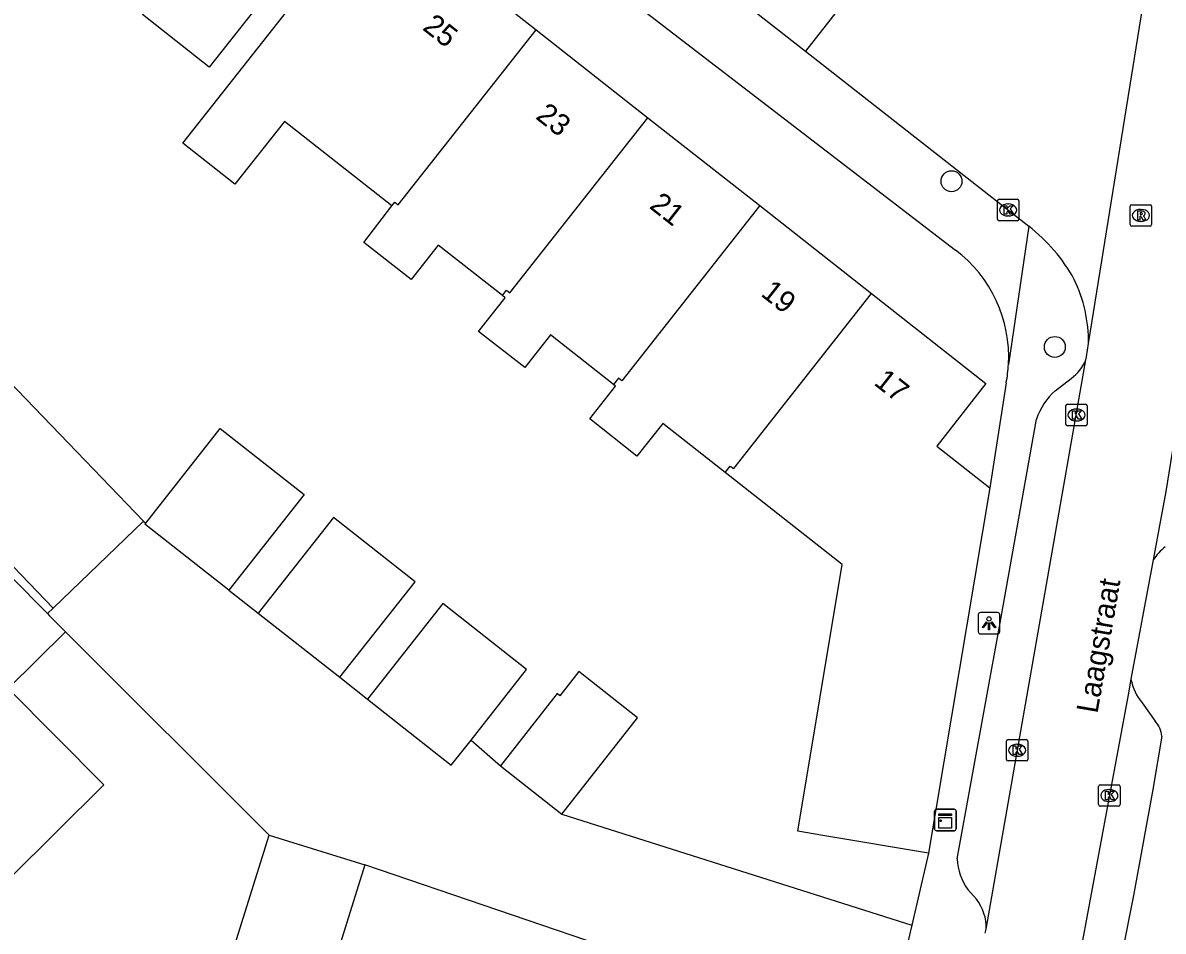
# Model space of a CAD drawing. Extents: x 159222 to 160346, y 381249 to 382166.
# Drawn here: x 160169.1 to 160222.3, y 381838.7 to 381881.1 of the extents above; entities that cross this region are included whole.
import ezdxf

# ---------------------------------------------------------------- set-up
doc = ezdxf.new("R2010")
doc.units = 0
for name, color, linetype in [('IMGEO_Boom', 7, 'Continuous'), ('IMGEO_Kast', 7, 'Continuous'), ('IMGEO_Kolk', 7, 'Continuous'), ('IMGEO_Lichtpunt', 7, 'Continuous'), ('IMGEO_Openbare_ruimte_label', 7, 'Continuous'), ('IMGEO_Pand', 7, 'Continuous'), ('IMGEO_Pand_nummerreeks', 7, 'Continuous'), ('IMGEO_Rijbaan_lokaal_gesloten', 7, 'Continuous'), ('IMGEO_Rijbaan_lokaal_open', 7, 'Continuous'), ('IMGEO_Rioolput', 7, 'Continuous'), ('IMGEO_Voetpad_open', 7, 'Continuous')]:
    doc.layers.add(name, color=color, linetype=linetype)

msp = doc.modelspace()

# ---------------------------------------------------------------- linework, layer by layer
at = {"layer": 'IMGEO_Boom'}
for centre in [(160212.447, 381873.734), (160217.268, 381865.998)]:
    msp.add_circle(centre, 0.489, dxfattribs=at)
at = {"layer": 'IMGEO_Kast'}
for p, q in [((160211.66, 381843.49), (160211.66, 381844.331)), ((160211.66, 381844.331), (160211.66, 381843.49)), ((160211.735, 381844.415), (160212.576, 381844.415)), ((160212.576, 381844.415), (160211.735, 381844.415)), ((160212.66, 381844.34), (160212.66, 381843.499)), ((160212.66, 381843.499), (160212.66, 381844.34)), ((160212.585, 381843.415), (160211.744, 381843.415)), ((160211.744, 381843.415), (160212.585, 381843.415))]:
    msp.add_line(p, q, dxfattribs=at)
for points in [[(160211.855, 381844.205), (160212.455, 381844.205), (160212.455, 381844.12), (160211.855, 381844.12), (160211.855, 381844.205)], [(160211.855, 381844.03), (160212.455, 381844.03), (160212.455, 381843.541), (160211.855, 381843.541), (160211.855, 381844.03)]]:
    msp.add_lwpolyline(points, dxfattribs=at)
msp.add_circle((160211.939, 381843.879), 0.0377, dxfattribs=at)
for centre, start, end in [((160211.738, 381844.337), 92.4484, 184.2845), ((160211.738, 381844.337), 92.4484, 184.2845), ((160212.582, 381844.337), 2.4484, 94.2845), ((160212.582, 381844.337), 2.4484, 94.2845), ((160211.738, 381843.493), 182.4484, 274.2845), ((160211.738, 381843.493), 182.4484, 274.2845), ((160212.582, 381843.493), 272.4484, 4.2845), ((160212.582, 381843.493), 272.4484, 4.2845)]:
    msp.add_arc(centre, 0.0779, start, end, dxfattribs=at)
at = {"layer": 'IMGEO_Kolk'}
for p, q in [((160214.589, 381871.967), (160214.589, 381872.819)), ((160214.664, 381872.893), (160215.516, 381872.893)), ((160215.077, 381872.673), (160215.102, 381872.673)), ((160215.59, 381872.819), (160215.59, 381871.967)), ((160215.516, 381871.893), (160214.664, 381871.893)), ((160215.1, 381872.113), (160215.075, 381872.113)), ((160217.778, 381862.396), (160217.778, 381863.248)), ((160217.853, 381863.322), (160218.705, 381863.322)), ((160218.266, 381863.102), (160218.291, 381863.102)), ((160218.779, 381863.248), (160218.779, 381862.396)), ((160218.705, 381862.322), (160217.853, 381862.322)), ((160218.289, 381862.542), (160218.264, 381862.542)), ((160215.01, 381846.745), (160215.01, 381847.597)), ((160215.085, 381847.671), (160215.937, 381847.671)), ((160215.498, 381847.451), (160215.523, 381847.451)), ((160216.011, 381847.597), (160216.011, 381846.745)), ((160215.521, 381846.891), (160215.496, 381846.891)), ((160215.937, 381846.671), (160215.085, 381846.671)), ((160219.311, 381844.632), (160219.311, 381845.484)), ((160219.386, 381845.558), (160220.238, 381845.558)), ((160219.799, 381845.338), (160219.824, 381845.338)), ((160220.312, 381845.484), (160220.312, 381844.632)), ((160219.822, 381844.778), (160219.797, 381844.778)), ((160220.238, 381844.558), (160219.386, 381844.558))]:
    msp.add_line(p, q, dxfattribs=at)
for points in [[(160214.589, 381871.967), (160214.589, 381872.819)], [(160214.664, 381872.893), (160215.516, 381872.893)], [(160214.91, 381872.593), (160215.033, 381872.593), (160215.033, 381872.442), (160215.163, 381872.593), (160215.327, 381872.593), (160215.181, 381872.442), (160215.334, 381872.193), (160215.182, 381872.193), (160215.097, 381872.357), (160215.033, 381872.29), (160215.033, 381872.193), (160214.91, 381872.193), (160214.91, 381872.593)], [(160215.59, 381872.819), (160215.59, 381871.967)], [(160215.516, 381871.893), (160214.664, 381871.893)], [(160217.778, 381862.396), (160217.778, 381863.248)], [(160217.853, 381863.322), (160218.705, 381863.322)], [(160218.099, 381863.022), (160218.222, 381863.022), (160218.222, 381862.871), (160218.352, 381863.022), (160218.516, 381863.022), (160218.37, 381862.871), (160218.523, 381862.622), (160218.371, 381862.622), (160218.286, 381862.786), (160218.222, 381862.719), (160218.222, 381862.622), (160218.099, 381862.622), (160218.099, 381863.022)], [(160218.779, 381863.248), (160218.779, 381862.396)], [(160218.705, 381862.322), (160217.853, 381862.322)], [(160215.01, 381846.745), (160215.01, 381847.597)], [(160215.085, 381847.671), (160215.937, 381847.671)], [(160216.011, 381847.597), (160216.011, 381846.745)], [(160215.331, 381847.371), (160215.454, 381847.371), (160215.454, 381847.22), (160215.584, 381847.371), (160215.748, 381847.371), (160215.602, 381847.22), (160215.755, 381846.971), (160215.603, 381846.971), (160215.518, 381847.135), (160215.454, 381847.068), (160215.454, 381846.971), (160215.331, 381846.971), (160215.331, 381847.371)], [(160215.937, 381846.671), (160215.085, 381846.671)], [(160219.311, 381844.632), (160219.311, 381845.484)], [(160219.386, 381845.558), (160220.238, 381845.558)], [(160220.312, 381845.484), (160220.312, 381844.632)], [(160219.632, 381845.258), (160219.755, 381845.258), (160219.755, 381845.107), (160219.885, 381845.258), (160220.049, 381845.258), (160219.903, 381845.107), (160220.056, 381844.858), (160219.904, 381844.858), (160219.819, 381845.022), (160219.755, 381844.955), (160219.755, 381844.858), (160219.632, 381844.858), (160219.632, 381845.258)], [(160220.238, 381844.558), (160219.386, 381844.558)]]:
    msp.add_lwpolyline(points, dxfattribs=at)
for centre, start, end in [((160214.666, 381872.817), 91.552, 178.448), ((160214.666, 381872.817), 91.552, 178.448), ((160215.514, 381872.817), 1.552, 88.448), ((160215.514, 381872.817), 1.552, 88.448), ((160214.666, 381871.969), 181.552, 268.448), ((160214.666, 381871.969), 181.552, 268.448), ((160215.514, 381871.969), 271.552, 358.448), ((160215.514, 381871.969), 271.552, 358.448), ((160217.855, 381863.246), 91.552, 178.448), ((160217.855, 381863.246), 91.552, 178.448), ((160218.703, 381863.246), 1.552, 88.448), ((160218.703, 381863.246), 1.552, 88.448), ((160217.855, 381862.398), 181.552, 268.448), ((160217.855, 381862.398), 181.552, 268.448), ((160218.703, 381862.398), 271.552, 358.448), ((160218.703, 381862.398), 271.552, 358.448), ((160215.087, 381847.595), 91.552, 178.448), ((160215.087, 381847.595), 91.552, 178.448), ((160215.935, 381847.595), 1.552, 88.448), ((160215.935, 381847.595), 1.552, 88.448), ((160215.087, 381846.747), 181.552, 268.448), ((160215.087, 381846.747), 181.552, 268.448), ((160215.935, 381846.747), 271.552, 358.448), ((160215.935, 381846.747), 271.552, 358.448), ((160219.388, 381845.482), 91.552, 178.448), ((160219.388, 381845.482), 91.552, 178.448), ((160220.236, 381845.482), 1.552, 88.448), ((160220.236, 381845.482), 1.552, 88.448), ((160219.388, 381844.634), 181.552, 268.448), ((160219.388, 381844.634), 181.552, 268.448), ((160220.236, 381844.634), 271.552, 358.448), ((160220.236, 381844.634), 271.552, 358.448)]:
    msp.add_arc(centre, 0.0765, start, end, dxfattribs=at)
for centre, major_axis, ratio, start_param, end_param in [((160215.076, 381872.393), (-0.387, 0.002), 0.722429, 4.712389, 7.853982), ((160215.101, 381872.393), (-0.39, 0.002), 0.717154, 1.570796, 4.712389), ((160218.265, 381862.822), (-0.387, 0.002), 0.722429, 4.712389, 7.853982), ((160218.29, 381862.822), (-0.39, 0.002), 0.717154, 1.570796, 4.712389), ((160215.497, 381847.171), (-0.387, 0.002), 0.722429, 4.712389, 7.853982), ((160215.522, 381847.171), (-0.39, 0.002), 0.717154, 1.570796, 4.712389), ((160219.798, 381845.058), (-0.387, 0.002), 0.722429, 4.712389, 7.853982), ((160219.823, 381845.058), (-0.39, 0.002), 0.717154, 1.570796, 4.712389)]:
    msp.add_ellipse(centre, major_axis=major_axis, ratio=ratio, start_param=start_param, end_param=end_param, dxfattribs=at)
at = {"layer": 'IMGEO_Lichtpunt'}
for p, q in [((160213.699, 381853.506), (160213.699, 381852.699)), ((160213.699, 381853.506), (160213.699, 381852.699)), ((160214.601, 381853.601), (160213.793, 381853.601)), ((160214.601, 381853.601), (160213.793, 381853.601)), ((160214.695, 381852.699), (160214.695, 381853.506)), ((160214.695, 381852.699), (160214.695, 381853.506)), ((160213.793, 381852.605), (160214.601, 381852.605)), ((160213.793, 381852.605), (160214.601, 381852.605))]:
    msp.add_line(p, q, dxfattribs=at)
for points in [[(160214.073, 381853.17), (160214.112, 381853.142), (160213.924, 381852.88), (160213.886, 381852.907), (160214.073, 381853.17)], [(160214.175, 381853.122), (160214.222, 381853.122), (160214.222, 381852.8), (160214.175, 381852.8), (160214.175, 381853.122)], [(160214.285, 381853.142), (160214.323, 381853.169), (160214.51, 381852.907), (160214.471, 381852.879), (160214.285, 381853.142)]]:
    msp.add_lwpolyline(points, dxfattribs=at)
msp.add_circle((160214.198, 381853.304), 0.0994, dxfattribs=at)
for centre, start, end in [((160213.793, 381853.506), 90, 180), ((160213.793, 381853.506), 90, 180), ((160214.601, 381853.506), 0, 90), ((160214.601, 381853.506), 0, 90), ((160213.793, 381852.699), 180, 270), ((160213.793, 381852.699), 180, 270), ((160214.601, 381852.699), 270, 0), ((160214.601, 381852.699), 270, 360)]:
    msp.add_arc(centre, 0.0946, start, end, dxfattribs=at)
at = {"layer": 'IMGEO_Pand'}
for points in [[(160176.226, 381894.037), (160182.136, 381889.384), (160181.221, 381888.221), (160183.576, 381886.367), (160180.483, 381882.439), (160177.823, 381879.06), (160174.703, 381881.517), (160175.729, 381882.819), (160170.584, 381886.869)], [(160186.343, 381872.582), (160181.329, 381876.53), (160179.019, 381873.596), (160176.593, 381875.506), (160180.093, 381879.951), (160183.185, 381883.879), (160185.45, 381882.096), (160187.741, 381885.005), (160193.073, 381880.808)], [(160186.343, 381872.582), (160186.476, 381872.751), (160186.633, 381872.626), (160193.073, 381880.808)], [(160193.073, 381880.808), (160198.289, 381876.701)], [(160191.499, 381868.399), (160191.694, 381868.647), (160191.849, 381868.52), (160198.289, 381876.701)], [(160198.289, 381876.701), (160203.505, 381872.595)], [(160191.499, 381868.399), (160188.507, 381870.755), (160187.237, 381869.143), (160185.028, 381870.882), (160186.343, 381872.582)], [(160203.505, 381872.595), (160197.065, 381864.414), (160196.908, 381864.538), (160196.68, 381864.248)], [(160203.505, 381872.595), (160208.721, 381868.488)], [(160196.68, 381864.248), (160193.744, 381866.559), (160192.542, 381865.032), (160190.391, 381866.726), (160191.628, 381868.298), (160191.499, 381868.399)], [(160201.892, 381860.137), (160202.124, 381860.432), (160202.294, 381860.325), (160208.721, 381868.488)], [(160208.721, 381868.488), (160214.055, 381864.289), (160211.757, 381861.369), (160214.232, 381859.42)], [(160170.544, 381853.806), (160163.848, 381860.771), (160168.067, 381864.827), (160171.262, 381861.503), (160174.763, 381857.862)], [(160201.892, 381860.137), (160198.981, 381862.429), (160197.777, 381860.9), (160195.572, 381862.637), (160196.779, 381864.17), (160196.68, 381864.248)], [(160174.865, 381857.779), (160178.339, 381862.19), (160182.249, 381859.111), (160178.734, 381854.651)], [(160211.378, 381842.371), (160206.447, 381843.197), (160205.272, 381843.394), (160207.355, 381855.837), (160201.892, 381860.137)], [(160214.232, 381859.42), (160211.378, 381842.371)], [(160183.909, 381850.576), (160187.424, 381855.037), (160183.62, 381858.032), (160180.105, 381853.571)], [(160170.544, 381853.806), (160174.763, 381857.862)], [(160178.734, 381854.651), (160174.825, 381857.728), (160174.865, 381857.779)], [(160131.724, 381802.845), (160132.354, 381802.21), (160150.581, 381820.291), (160146.369, 381824.537), (160144.966, 381823.146), (160143.105, 381825.021), (160144.532, 381826.436), (160140.234, 381830.77), (160143.784, 381834.292), (160150.198, 381840.654), (160151.235, 381839.608), (160163.467, 381851.742), (160162.511, 381852.705), (160166.847, 381857.005), (160170.276, 381853.549)], [(160190.034, 381847.649), (160192.628, 381850.941), (160188.718, 381854.019), (160185.203, 381849.558)], [(160170.276, 381853.549), (160170.372, 381853.452), (160171.111, 381852.706)], [(160180.105, 381853.571), (160183.909, 381850.576)], [(160171.111, 381852.706), (160168.443, 381850.059), (160172.909, 381845.556), (160157.539, 381830.31), (160157.119, 381830.734), (160153.152, 381826.799), (160155.124, 381824.811), (160157.648, 381827.314), (160161.653, 381823.277), (160165.174, 381819.727), (160140.052, 381794.807), (160142.937, 381791.899), (160137.125, 381786.134), (160136.458, 381786.806), (160133.599, 381783.971), (160130.52, 381787.075), (160128.587, 381785.157), (160121.962, 381791.835), (160123.15, 381793.014), (160120.24, 381795.9), (160125.114, 381800.678)], [(160194.265, 381844.195), (160197.803, 381848.69), (160195.066, 381850.844), (160194.18, 381849.719), (160194.058, 381849.815), (160191.405, 381846.448)], [(160185.203, 381849.558), (160189.112, 381846.48), (160190.034, 381847.649)], [(160191.405, 381846.448), (160194.265, 381844.195)], [(160185.085, 381841.819), (160183.407, 381836.443), (160178.942, 381837.836), (160180.62, 381843.212)], [(160180.62, 381843.212), (160185.085, 381841.819)]]:
    msp.add_lwpolyline(points, dxfattribs=at)
at = {"layer": 'IMGEO_Rijbaan_lokaal_gesloten'}
for points in [[(160153.073, 381921.227), (160153.218, 381921.112), (160181.742, 381898.529), (160186.323, 381894.939), (160188.766, 381893.025), (160205.633, 381879.806)], [(160211.317, 381887.059), (160205.633, 381879.806)]]:
    msp.add_lwpolyline(points, dxfattribs=at)
at = {"layer": 'IMGEO_Rijbaan_lokaal_open'}
for points in [[(160218.838, 381866.161), (160223.147, 381892.916)], [(160205.633, 381879.806), (160216.053, 381871.639)], [(160225.124, 381875.883), (160222.445, 381859.244), (160222.198, 381857.916), (160221.852, 381856.054)], [(160218.718, 381865.398), (160218.752, 381865.545), (160218.838, 381866.161)], [(160214.066, 381838.814), (160218.718, 381865.398)], [(160174.763, 381857.862), (160174.865, 381857.779)], [(160221.852, 381856.054), (160220.819, 381850.486)], [(160178.734, 381854.651), (160180.105, 381853.571)], [(160170.276, 381853.549), (160170.544, 381853.806)], [(160180.62, 381843.212), (160171.111, 381852.706)], [(160183.909, 381850.576), (160185.203, 381849.558)], [(160220.819, 381850.486), (160220.684, 381849.759), (160218.429, 381837.617)], [(160190.034, 381847.649), (160191.405, 381846.448)], [(160194.265, 381844.195), (160210.591, 381839.006)], [(160197.494, 381837.591), (160185.085, 381841.819)], [(160210.591, 381839.006), (160209.532, 381834.478)], [(160214.025, 381838.635), (160214.066, 381838.814)]]:
    msp.add_lwpolyline(points, dxfattribs=at)
for centre, radius, start, end in [((160211.012, 381865.19), 8.185, 28.9722, 51.9868), ((160212.105, 381866.236), 6.733, 359.3578, 25.6877)]:
    msp.add_arc(centre, radius, start, end, dxfattribs=at)
at = {"layer": 'IMGEO_Rioolput'}
for p, q in [((160220.782, 381871.712), (160220.782, 381872.564)), ((160220.857, 381872.638), (160221.709, 381872.638)), ((160221.27, 381872.418), (160221.295, 381872.418)), ((160221.783, 381872.564), (160221.783, 381871.712)), ((160221.709, 381871.638), (160220.857, 381871.638)), ((160221.293, 381871.858), (160221.268, 381871.858))]:
    msp.add_line(p, q, dxfattribs=at)
for points in [[(160220.782, 381871.712), (160220.782, 381872.564)], [(160220.857, 381872.638), (160221.709, 381872.638)], [(160221.783, 381872.564), (160221.783, 381871.712)], [(160221.371, 381872.336), (160221.119, 381872.338), (160221.119, 381871.938)], [(160221.119, 381871.938), (160221.243, 381871.938), (160221.243, 381872.1), (160221.254, 381872.1)], [(160221.297, 381872.257), (160221.243, 381872.257), (160221.243, 381872.176)], [(160221.243, 381872.176), (160221.295, 381872.176)], [(160221.301, 381872.071), (160221.372, 381871.938), (160221.512, 381871.938), (160221.447, 381872.064)], [(160221.709, 381871.638), (160220.857, 381871.638)]]:
    msp.add_lwpolyline(points, dxfattribs=at)
for centre, radius, start, end in [((160220.859, 381872.562), 0.0765, 91.552, 178.448), ((160220.859, 381872.562), 0.0765, 91.552, 178.448), ((160221.707, 381872.562), 0.0765, 1.552, 88.448), ((160221.707, 381872.562), 0.0765, 1.552, 88.448), ((160221.253, 381872.047), 0.0533, 26.0293, 88.6989), ((160221.279, 381872.365), 0.19, 274.7715, 282.9687), ((160221.303, 381872.161), 0.0964, 77.0061, 93.1865), ((160221.317, 381872.218), 0.0378, 276.6634, 79.6772), ((160221.37, 381872.226), 0.109, 350.3612, 89.416), ((160221.368, 381872.226), 0.112, 277.5842, 350.9817), ((160221.352, 381872.011), 0.108, 29.5134, 73.7905), ((160220.859, 381871.714), 0.0765, 181.552, 268.448), ((160220.859, 381871.714), 0.0765, 181.552, 268.448), ((160221.707, 381871.714), 0.0765, 271.552, 358.448), ((160221.707, 381871.714), 0.0765, 271.552, 358.448)]:
    msp.add_arc(centre, radius, start, end, dxfattribs=at)
for centre, major_axis, ratio, start_param, end_param in [((160221.269, 381872.138), (-0.387, 0.002), 0.722429, 4.712389, 7.853982), ((160221.294, 381872.138), (-0.39, 0.002), 0.717154, 1.570796, 4.712389)]:
    msp.add_ellipse(centre, major_axis=major_axis, ratio=ratio, start_param=start_param, end_param=end_param, dxfattribs=at)
at = {"layer": 'IMGEO_Voetpad_open'}
for points in [[(160149.197, 381920.443), (160193.459, 381885.263), (160212.631, 381870.524)], [(160216.053, 381871.639), (160215.106, 381865.187)], [(160217.291, 381863.957), (160218.027, 381864.528)], [(160215, 381864.331), (160214.232, 381859.42)], [(160212.71, 381842.096), (160214.721, 381853.115), (160216.414, 381862.624)], [(160221.343, 381849.384), (160221.954, 381848.533)], [(160222.258, 381847.825), (160221.835, 381845.332), (160220.944, 381840.394), (160219.875, 381835.075)], [(160211.378, 381842.371), (160210.591, 381839.006)], [(160213.62, 381840.218), (160213.214, 381840.676)]]:
    msp.add_lwpolyline(points, dxfattribs=at)
for centre, radius, start, end in [((160208.853, 381865.529), 6.263, 356.8657, 52.8927), ((160208.961, 381865.513), 6.153, 348.9218, 356.96), ((160216.909, 381866.125), 1.95, 304.9858, 338.0973), ((160219.262, 381861.705), 2.993, 131.1966, 162.1204), ((160224.043, 381854.588), 2.636, 127.9463, 146.2171), ((160223.299, 381850.99), 2.531, 191.4795, 219.3826), ((160220.959, 381847.686), 1.307, 6.0887, 40.3866), ((160215.312, 381842.22), 2.605, 182.7299, 216.3526), ((160211.865, 381838.888), 2.202, 358.0838, 37.1625)]:
    msp.add_arc(centre, radius, start, end, dxfattribs=at)

# ---------------------------------------------------------------- texts
at = {"layer": 'IMGEO_Openbare_ruimte_label'}
msp.add_text('Laagstraat', height=1, rotation=80.2079, dxfattribs=at).set_placement((160219.255, 381848.857))
at = {"layer": 'IMGEO_Pand_nummerreeks'}
for s, rotation, p in [('25', 321.7925, (160187.728, 381880.841)), ('23', 321.7859, (160193.002, 381876.689)), ('21', 321.7859, (160198.307, 381872.512)), ('19', 321.7859, (160203.506, 381868.42)), ('17', 321.7897, (160208.781, 381864.267))]:
    msp.add_text(s, height=1, rotation=rotation, dxfattribs=at).set_placement(p)

doc.saveas('drawing.dxf')
